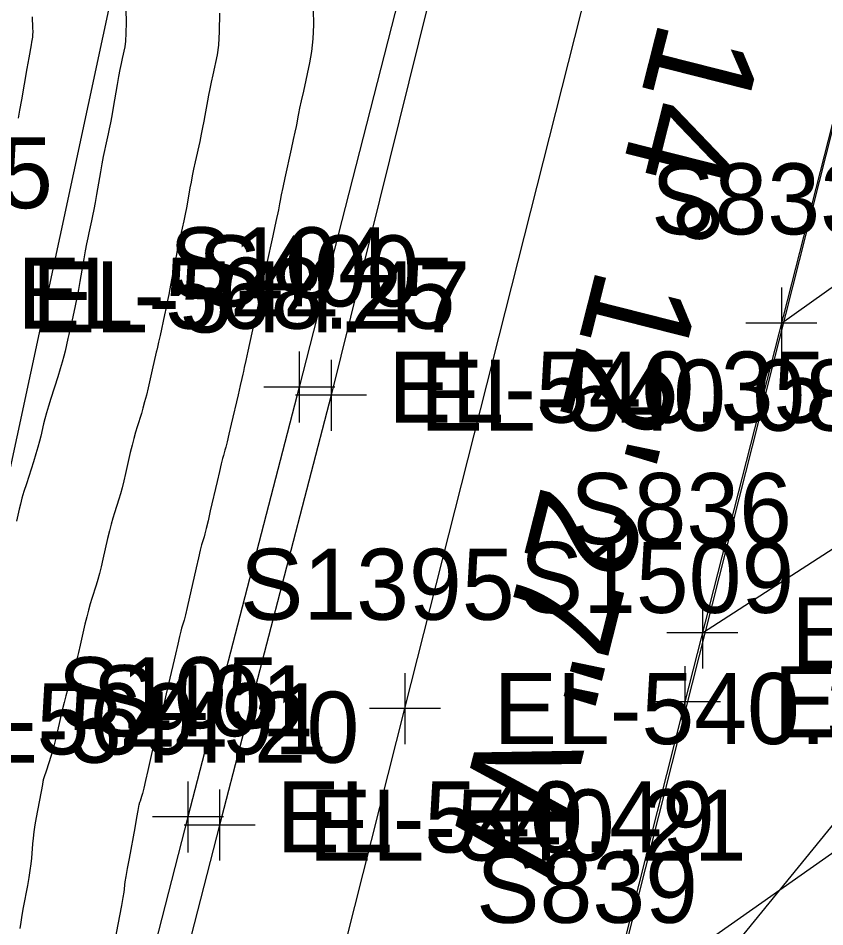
# Model space of a CAD drawing. Extents: x 1724534 to 1727318, y 657156 to 660047.
# Drawn here: x 1725532.6 to 1725578, y 659391.1 to 659442.3 of the extents above; entities that cross this region are included whole.
import ezdxf

# ---------------------------------------------------------------- set-up
doc = ezdxf.new("R2010")
doc.units = 0
for name, color, linetype in [('SURVEY - CENTERLINE - Preliminary', 7, 'Continuous'), ('SURVEY - CENTERLINE - Preliminary Text', 7, 'Continuous'), ('SURVEY - CONTOURS - Intermediate with optional Text', 7, 'Continuous'), ('SURVEY - DRAINAGE - Area Shapes', 7, 'Continuous'), ('SURVEY - DTM - Breaklines', 7, 'Continuous'), ('SURVEY - DTM - Breaklines - Points - Elevations', 7, 'Continuous'), ('SURVEY - DTM - Breaklines - Points - Locators', 7, 'Continuous'), ('SURVEY - DTM - Breaklines - Points - Numbers', 7, 'Continuous'), ('SURVEY - NON-TRANSPORTATION - Features - Points - Elevations', 7, 'Continuous'), ('SURVEY - NON-TRANSPORTATION - Features - Points - Numbers', 7, 'Continuous'), ('SURVEY - TRAFFIC CONTROL - Pavement Marking - Points - Elevations', 7, 'Continuous'), ('SURVEY - TRAFFIC CONTROL - Pavement Marking - Points - Locators', 7, 'Continuous'), ('SURVEY - TRAFFIC CONTROL - Pavement Marking - Points - Numbers', 7, 'Continuous'), ('SURVEY - TRAFFIC CONTROL - Pavement Marking with Text', 7, 'Continuous'), ('SURVEY - TRANSPORTATION - Features', 7, 'Continuous'), ('SURVEY - TRANSPORTATION - Features - Points - Elevations', 7, 'Continuous'), ('SURVEY - TRANSPORTATION - Features - Points - Locators', 7, 'Continuous'), ('SURVEY - TRANSPORTATION - Features - Points - Numbers', 7, 'Continuous'), ('SURVEY - TRANSPORTATION - Roads', 7, 'Continuous'), ('SURVEY - TRANSPORTATION - Roads - Points - Elevations', 7, 'Continuous'), ('SURVEY - TRANSPORTATION - Roads - Points - Locators', 7, 'Continuous'), ('SURVEY - TRANSPORTATION - Roads - Points - Numbers', 7, 'Continuous'), ('SURVEY - UTILITIES - Fiber Optic Cable (Underground) with Text', 7, 'Continuous')]:
    doc.layers.add(name, color=color, linetype=linetype)

msp = doc.modelspace()

# ---------------------------------------------------------------- linework, layer by layer
at = {"layer": 'SURVEY - CENTERLINE - Preliminary'}
msp.add_line((1725628.749, 659634.745), (1725510.016, 659165.778), dxfattribs=at)
msp.add_line((1725628.749, 659634.745), (1725510.016, 659165.778), dxfattribs=at)
msp.add_line((1725628.749, 659634.745), (1725510.016, 659165.778), dxfattribs=at)
at = {"layer": 'SURVEY - CONTOURS - Intermediate with optional Text'}
for points in [[(1725538.641, 659442.764), (1725538.656, 659442.025), (1725538.651, 659441.426), (1725538.627, 659440.968), (1725538.582, 659440.651), (1725538.437, 659439.993), (1725538.379, 659439.716), (1725538.313, 659439.379), (1725538.239, 659438.983), (1725538.157, 659438.526), (1725537.93, 659437.229), (1725537.848, 659436.773), (1725537.774, 659436.375), (1725537.707, 659436.035), (1725537.648, 659435.755), (1725537.5, 659435.086), (1725537.441, 659434.806), (1725537.375, 659434.468), (1725537.301, 659434.073), (1725537.22, 659433.62), (1725536.993, 659432.334), (1725536.912, 659431.88), (1725536.838, 659431.483), (1725536.771, 659431.143), (1725536.711, 659430.86), (1725536.561, 659430.18), (1725536.501, 659429.897), (1725536.434, 659429.558), (1725536.36, 659429.164), (1725536.279, 659428.714), (1725536.055, 659427.439), (1725535.974, 659426.988), (1725535.9, 659426.592), (1725535.833, 659426.251), (1725535.772, 659425.965), (1725535.619, 659425.274), (1725535.569, 659425.047), (1725535.533, 659424.886), (1725535.511, 659424.788), (1725535.504, 659424.756), (1725535.504, 659424.756), (1725535.504, 659424.755), (1725535.504, 659424.755), (1725535.503, 659424.753), (1725535.503, 659424.752), (1725535.501, 659424.746), (1725535.493, 659424.712), (1725535.47, 659424.612), (1725535.432, 659424.447), (1725535.379, 659424.218), (1725535.219, 659423.518), (1725535.148, 659423.231), (1725535.056, 659422.895), (1725534.942, 659422.51), (1725534.807, 659422.075), (1725534.418, 659420.851), (1725534.283, 659420.417), (1725534.17, 659420.033), (1725534.079, 659419.7), (1725534.009, 659419.417), (1725533.851, 659418.729), (1725533.781, 659418.446), (1725533.689, 659418.111), (1725533.575, 659417.724), (1725533.438, 659417.286), (1725533.044, 659416.051), (1725532.908, 659415.613), (1725532.794, 659415.229), (1725532.702, 659414.897), (1725532.633, 659414.617), (1725532.479, 659413.942)], [(1725549.201, 659442.755), (1725549.21, 659441.888), (1725549.178, 659441.099), (1725549.106, 659440.387), (1725548.995, 659439.751), (1725548.644, 659438.16), (1725548.526, 659437.621), (1725548.435, 659437.198), (1725548.371, 659436.892), (1725548.334, 659436.702), (1725548.272, 659436.35), (1725548.236, 659436.159), (1725548.171, 659435.851), (1725548.079, 659435.425), (1725547.96, 659434.882), (1725547.606, 659433.277), (1725547.487, 659432.734), (1725547.395, 659432.311), (1725547.331, 659432.006), (1725547.295, 659431.82), (1725547.236, 659431.482), (1725547.199, 659431.295), (1725547.135, 659430.988), (1725547.043, 659430.561), (1725546.923, 659430.014), (1725546.565, 659428.395), (1725546.444, 659427.849), (1725546.352, 659427.424), (1725546.289, 659427.12), (1725546.253, 659426.938), (1725546.196, 659426.614), (1725546.16, 659426.431), (1725546.096, 659426.126), (1725546.003, 659425.698), (1725545.882, 659425.147), (1725545.52, 659423.514), (1725545.402, 659422.979), (1725545.317, 659422.596), (1725545.266, 659422.366), (1725545.249, 659422.29), (1725545.249, 659422.289), (1725545.249, 659422.289), (1725545.249, 659422.288), (1725545.249, 659422.288), (1725545.248, 659422.286), (1725545.23, 659422.209), (1725545.177, 659421.976), (1725545.088, 659421.588), (1725544.963, 659421.046), (1725544.584, 659419.393), (1725544.455, 659418.836), (1725544.353, 659418.408), (1725544.279, 659418.108), (1725544.23, 659417.935), (1725544.138, 659417.644), (1725544.09, 659417.471), (1725544.015, 659417.169), (1725543.913, 659416.739), (1725543.784, 659416.181), (1725543.404, 659414.52), (1725543.275, 659413.962), (1725543.173, 659413.533), (1725543.099, 659413.233), (1725543.051, 659413.062), (1725542.961, 659412.779), (1725542.914, 659412.608), (1725542.839, 659412.307), (1725542.737, 659411.876), (1725542.608, 659411.315), (1725542.098, 659409.085), (1725541.996, 659408.655), (1725541.922, 659408.356), (1725541.875, 659408.188), (1725541.787, 659407.912), (1725541.74, 659407.743), (1725541.666, 659407.443), (1725541.564, 659407.011), (1725541.435, 659406.448), (1725541.053, 659404.77), (1725540.923, 659404.207), (1725540.822, 659403.777), (1725540.748, 659403.478), (1725540.702, 659403.312), (1725540.616, 659403.045), (1725540.57, 659402.878), (1725540.496, 659402.578), (1725540.394, 659402.146), (1725540.265, 659401.58), (1725539.882, 659399.893), (1725539.753, 659399.328), (1725539.651, 659398.896), (1725539.578, 659398.599), (1725539.533, 659398.435), (1725539.449, 659398.176), (1725539.422, 659398.091), (1725539.402, 659398.03), (1725539.39, 659397.993), (1725539.386, 659397.98), (1725539.385, 659397.976), (1725539.385, 659397.975), (1725539.385, 659397.975), (1725539.385, 659397.974), (1725539.385, 659397.973), (1725539.325, 659397.649), (1725539.25, 659397.244), (1725539.144, 659396.677), (1725538.824, 659394.949), (1725538.718, 659394.371), (1725538.64, 659393.931), (1725538.59, 659393.629), (1725538.569, 659393.467), (1725538.55, 659393.218), (1725538.528, 659393.053), (1725538.477, 659392.747), (1725538.397, 659392.298), (1725538.287, 659391.707), (1725537.957, 659389.941)], [(1725533.373, 659442.346), (1725533.393, 659441.717), (1725533.398, 659441.501), (1725533.396, 659441.327), (1725533.389, 659441.193), (1725533.376, 659441.101), (1725533.334, 659440.909), (1725533.305, 659440.763), (1725533.173, 659440.028), (1725533.069, 659439.438), (1725532.758, 659437.669), (1725532.654, 659437.079), (1725532.575, 659436.636)], [(1725543.914, 659442.549), (1725543.906, 659441.526), (1725543.865, 659440.743), (1725543.789, 659440.201), (1725543.541, 659439.076), (1725543.452, 659438.668), (1725543.374, 659438.289), (1725543.305, 659437.937), (1725543.246, 659437.614), (1725543.101, 659436.79), (1725543.042, 659436.466), (1725542.972, 659436.113), (1725542.893, 659435.73), (1725542.804, 659435.319), (1725542.553, 659434.181), (1725542.464, 659433.77), (1725542.385, 659433.39), (1725542.316, 659433.039), (1725542.257, 659432.72), (1725542.115, 659431.908), (1725542.056, 659431.588), (1725541.987, 659431.236), (1725541.907, 659430.852), (1725541.817, 659430.437), (1725541.563, 659429.287), (1725541.473, 659428.873), (1725541.393, 659428.491), (1725541.324, 659428.142), (1725541.266, 659427.826), (1725541.126, 659427.027), (1725541.067, 659426.71), (1725540.998, 659426.359), (1725540.918, 659425.974), (1725540.827, 659425.556), (1725540.57, 659424.394), (1725540.485, 659424.013), (1725540.425, 659423.741), (1725540.389, 659423.577), (1725540.377, 659423.523), (1725540.376, 659423.522), (1725540.376, 659423.522), (1725540.376, 659423.522), (1725540.376, 659423.521), (1725540.375, 659423.516), (1725540.362, 659423.46), (1725540.323, 659423.294), (1725540.171, 659422.632), (1725539.902, 659421.455), (1725539.802, 659421.034), (1725539.705, 659420.652), (1725539.61, 659420.309), (1725539.519, 659420.005), (1725539.278, 659419.248), (1725539.187, 659418.944), (1725539.093, 659418.601), (1725538.996, 659418.219), (1725538.896, 659417.799), (1725538.628, 659416.624), (1725538.528, 659416.204), (1725538.431, 659415.822), (1725538.337, 659415.478), (1725538.245, 659415.174), (1725538.003, 659414.415), (1725537.911, 659414.111), (1725537.816, 659413.768), (1725537.719, 659413.386), (1725537.62, 659412.966), (1725537.353, 659411.794), (1725537.254, 659411.374), (1725537.157, 659410.992), (1725537.062, 659410.648), (1725536.969, 659410.344), (1725536.726, 659409.582), (1725536.633, 659409.277), (1725536.539, 659408.935), (1725536.442, 659408.553), (1725536.343, 659408.134), (1725536.077, 659406.964), (1725535.978, 659406.544), (1725535.881, 659406.162), (1725535.786, 659405.819), (1725535.693, 659405.514), (1725535.448, 659404.75), (1725535.355, 659404.445), (1725535.26, 659404.102), (1725535.164, 659403.721), (1725535.065, 659403.302), (1725534.8, 659402.134), (1725534.702, 659401.715), (1725534.605, 659401.334), (1725534.51, 659400.99), (1725534.416, 659400.684), (1725534.169, 659399.918), (1725534.03, 659399.487), (1725533.995, 659399.379), (1725533.983, 659399.342), (1725533.983, 659399.34), (1725533.983, 659399.34), (1725533.983, 659399.339), (1725533.983, 659399.338), (1725533.983, 659399.337), (1725533.982, 659399.335), (1725533.972, 659399.279), (1725533.941, 659399.111), (1725533.597, 659397.255), (1725533.522, 659396.828), (1725533.461, 659396.437), (1725533.416, 659396.081), (1725533.385, 659395.762), (1725533.323, 659394.959), (1725533.292, 659394.637), (1725533.245, 659394.274), (1725533.182, 659393.87), (1725533.103, 659393.426), (1725532.87, 659392.185), (1725532.791, 659391.743), (1725532.728, 659391.348), (1725532.681, 659390.998)]]:
    msp.add_lwpolyline(points, dxfattribs=at)
at = {"layer": 'SURVEY - DRAINAGE - Area Shapes'}
msp.add_lwpolyline([(1725457.865, 659006.777), (1725413.857, 659016.262), (1725297.605, 659050.843), (1725314.042, 659296.608), (1725386.76, 659493.901), (1725483.401, 659755.229), (1725623.949, 659732.704), (1725676.22, 659724.326), (1725634.82, 659466.017), (1725543.324, 659353.721), (1725499.683, 659185.923), (1725479.088, 659106.738)], close=True, dxfattribs=at)
at = {"layer": 'SURVEY - DTM - Breaklines'}
msp.add_lwpolyline([(1725602.477, 659636.589), (1725597.046, 659612.281), (1725591.056, 659587.95), (1725584.432, 659563.857), (1725578.377, 659539.615), (1725572.193, 659515.421), (1725566.455, 659491.037), (1725562.449, 659475.306), (1725561.076, 659469.841), (1725554.596, 659445.712), (1725548.416, 659421.487), (1725542.14, 659397.279), (1725535.913, 659373.067), (1725529.984, 659349.877), (1725523.806, 659325.59), (1725517.787, 659301.313), (1725511.183, 659275.168), (1725504.884, 659250.966), (1725498.725, 659226.793)], dxfattribs=at)
at = {"layer": 'SURVEY - DTM - Breaklines - Points - Locators'}
for p, q in [((1725548.416, 659423.487), (1725548.416, 659419.487)), ((1725550.416, 659421.487), (1725546.416, 659421.487)), ((1725542.14, 659399.279), (1725542.14, 659395.279)), ((1725544.14, 659397.279), (1725540.14, 659397.279))]:
    msp.add_line(p, q, dxfattribs=at)
at = {"layer": 'SURVEY - TRAFFIC CONTROL - Pavement Marking - Points - Locators'}
for p, q in [((1725575.571, 659427.091), (1725575.571, 659423.091)), ((1725577.571, 659425.091), (1725573.571, 659425.091)), ((1725571.122, 659409.649), (1725571.122, 659405.649)), ((1725573.122, 659407.649), (1725569.122, 659407.649))]:
    msp.add_line(p, q, dxfattribs=at)
at = {"layer": 'SURVEY - TRAFFIC CONTROL - Pavement Marking with Text'}
for points in [[(1725575.571, 659425.091), (1725593.11, 659437.56), (1725604.304, 659420.773)], [(1725571.122, 659407.649), (1725589.139, 659419.271), (1725601.211, 659401.013)], [(1725565.732, 659386.319), (1725585.425, 659400.167), (1725598.45, 659383.225)]]:
    msp.add_lwpolyline(points, dxfattribs=at)
at = {"layer": 'SURVEY - TRANSPORTATION - Features'}
msp.add_lwpolyline([(1725603.581, 659636.317), (1725598.147, 659611.998), (1725592.159, 659587.674), (1725585.904, 659563.486), (1725580.094, 659539.18), (1725573.908, 659514.982), (1725567.671, 659490.732), (1725563.666, 659475.001), (1725562.294, 659469.536), (1725556.226, 659445.299), (1725550.205, 659421.034), (1725543.929, 659396.827), (1725537.702, 659372.615), (1725531.77, 659349.415), (1725525.595, 659325.139), (1725519.577, 659300.865), (1725512.973, 659274.714), (1725506.673, 659250.514), (1725500.512, 659226.334)], dxfattribs=at)
at = {"layer": 'SURVEY - TRANSPORTATION - Features - Points - Locators'}
for p, q in [((1725550.205, 659423.034), (1725550.205, 659419.034)), ((1725552.205, 659421.034), (1725548.205, 659421.034)), ((1725543.929, 659398.827), (1725543.929, 659394.827)), ((1725545.929, 659396.827), (1725541.929, 659396.827))]:
    msp.add_line(p, q, dxfattribs=at)
at = {"layer": 'SURVEY - TRANSPORTATION - Roads'}
for points in [[(1725509.717, 659226.971), (1725517.054, 659256.051), (1725522.463, 659277.37), (1725530.246, 659308.405), (1725536.116, 659331.674), (1725536.614, 659333.611), (1725542.122, 659354.908), (1725554.364, 659403.386), (1725567.129, 659453.798), (1725567.617, 659455.737), (1725576.381, 659490.656), (1725576.873, 659492.594), (1725587.785, 659535.219), (1725588.276, 659537.157), (1725594.628, 659562.367), (1725602.882, 659595.344), (1725603.37, 659597.283), (1725609.346, 659620.521)], [(1725624.67, 659618.957), (1725609.021, 659556.912), (1725594.317, 659498.747), (1725580.515, 659444.472), (1725570.134, 659403.773), (1725561.33, 659368.865), (1725557.927, 659355.285), (1725547.165, 659312.624), (1725545.206, 659304.869), (1725533.446, 659258.339), (1725527.51, 659235.091)]]:
    msp.add_lwpolyline(points, dxfattribs=at)
at = {"layer": 'SURVEY - TRANSPORTATION - Roads - Points - Locators'}
for p, q in [((1725570.134, 659405.773), (1725570.134, 659401.773)), ((1725554.364, 659405.386), (1725554.364, 659401.386)), ((1725572.134, 659403.773), (1725568.134, 659403.773)), ((1725556.364, 659403.386), (1725552.364, 659403.386))]:
    msp.add_line(p, q, dxfattribs=at)
at = {"layer": 'SURVEY - UTILITIES - Fiber Optic Cable (Underground) with Text'}
msp.add_lwpolyline([(1725620.739, 659775.717), (1725611.515, 659729.876), (1725595.678, 659670.817), (1725588.852, 659637.987), (1725579.945, 659608.985), (1725572.052, 659574.699), (1725561.954, 659530.586), (1725538.949, 659448.715), (1725526.808, 659392.271), (1725505.744, 659313.434), (1725493.556, 659248.407)], dxfattribs=at)

# ---------------------------------------------------------------- texts
at = {"layer": 'SURVEY - CENTERLINE - Preliminary Text'}
msp.add_text('S 14%%d 12\' 27" W', height=6, rotation=255.7924, dxfattribs=at).set_placement((1725570.596, 659449.666))
at = {"layer": 'SURVEY - DTM - Breaklines - Points - Elevations'}
for s, p in [('EL-568.25', (1725532.526, 659424.779)), ('EL-540.35', (1725553.416, 659419.487)), ('EL-569.91', (1725525.287, 659400.807)), ('EL-540.49', (1725547.14, 659395.279))]:
    msp.add_text(s, height=4, dxfattribs=at).set_placement(p)
at = {"layer": 'SURVEY - DTM - Breaklines - Points - Numbers'}
for s, p in [('S104', (1725541.08, 659426.487)), ('S105', (1725534.804, 659402.279))]:
    msp.add_text(s, height=4, dxfattribs=at).set_placement(p)
at = {"layer": 'SURVEY - NON-TRANSPORTATION - Features - Points - Elevations'}
for s, p in [('EL-544.47', (1725533.356, 659424.565)), ('EL-544.20', (1725527.114, 659400.336))]:
    msp.add_text(s, height=4, dxfattribs=at).set_placement(p)
at = {"layer": 'SURVEY - NON-TRANSPORTATION - Features - Points - Numbers'}
msp.add_text('S1635', height=4, dxfattribs=at).set_placement((1725519.068, 659431.565))
at = {"layer": 'SURVEY - TRAFFIC CONTROL - Pavement Marking - Points - Elevations'}
msp.add_text('EL-540.24', height=4, dxfattribs=at).set_placement((1725576.122, 659405.649))
at = {"layer": 'SURVEY - TRAFFIC CONTROL - Pavement Marking - Points - Numbers'}
for s, p in [('S833', (1725568.235, 659430.091)), ('S836', (1725563.676, 659412.649)), ('S839', (1725558.38, 659391.319))]:
    msp.add_text(s, height=4, dxfattribs=at).set_placement(p)
at = {"layer": 'SURVEY - TRANSPORTATION - Features - Points - Elevations'}
for s, p in [('EL-540.08', (1725555.205, 659419.034)), ('EL-540.21', (1725548.929, 659394.827))]:
    msp.add_text(s, height=4, dxfattribs=at).set_placement(p)
at = {"layer": 'SURVEY - TRANSPORTATION - Features - Points - Numbers'}
for s, p in [('S400', (1725542.696, 659426.034)), ('S401', (1725536.751, 659401.827))]:
    msp.add_text(s, height=4, dxfattribs=at).set_placement(p)
at = {"layer": 'SURVEY - TRANSPORTATION - Roads - Points - Elevations'}
for s, p in [('EL-540.24', (1725575.134, 659401.773)), ('EL-540.39', (1725559.364, 659401.386))]:
    msp.add_text(s, height=4, dxfattribs=at).set_placement(p)
at = {"layer": 'SURVEY - TRANSPORTATION - Roads - Points - Numbers'}
for s, p in [('S1395', (1725545.076, 659408.386)), ('S1509', (1725560.831, 659408.773))]:
    msp.add_text(s, height=4, dxfattribs=at).set_placement(p)

doc.saveas('drawing.dxf')
